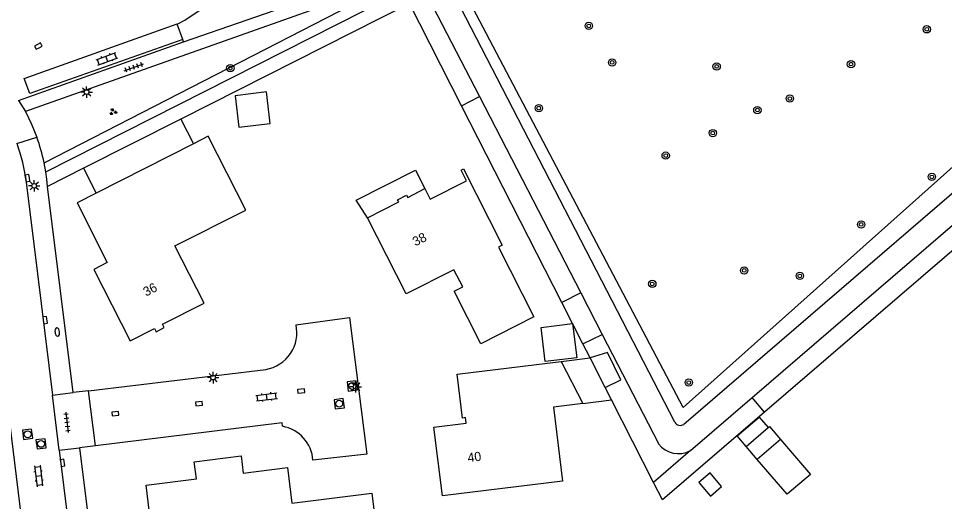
# Model space of a CAD drawing. Extents: x 131000 to 133013, y 393000 to 396501.
# Drawn here: x 131213.2 to 131313.9, y 396039.6 to 396092.1 of the extents above; entities that cross this region are included whole.
import ezdxf

# ---------------------------------------------------------------- set-up
doc = ezdxf.new("R2010")
doc.units = 0
for name, color, linetype in [('gg-afsc-hekwerk', 7, 'Continuous'), ('gg-anno-huisnummerreeks BGT', 7, 'Continuous'), ('gg-bbg-gedigitaliseerde bebouwing', 7, 'Continuous'), ('gg-bbg-gedigitaliseerde bijgebouw', 7, 'Continuous'), ('gg-bbg-hoofdgebouw', 7, 'Continuous'), ('gg-bbg-luifel en loopbrug', 7, 'Continuous'), ('gg-knt-verharding', 7, 'Continuous'), ('gg-knt-verharding nz', 7, 'Continuous'), ('gg-kntw-bovenkant insteek waterloop', 7, 'Continuous'), ('gt-grn-groengrens', 7, 'Continuous'), ('gt-grn-vlakafsluiter', 7, 'Continuous'), ('gt-grn-weggrens', 7, 'Continuous'), ('gt-symb-boom', 7, 'Continuous'), ('gt-symb-brandkraan', 7, 'Continuous'), ('gt-symb-groenvak', 7, 'Continuous'), ('gt-symb-klinker verharding', 7, 'Continuous'), ('gt-symb-kolk', 7, 'Continuous'), ('gt-symb-lichtmast', 7, 'Continuous'), ('gt-symb-rioolschacht', 7, 'Continuous'), ('gt-symb-tegel verharding', 7, 'Continuous')]:
    doc.layers.add(name, color=color, linetype=linetype)

# ---------------------------------------------------------------- blocks, each defined once
blk = doc.blocks.new('gt0-BOOM')
at = {"layer": 'gt-symb-boom'}
for radius in [0.4, 0.2]:
    blk.add_circle((0, 0), radius, dxfattribs=at)
blk = doc.blocks.new('gt0-RS')
at = {"layer": 'gt-symb-rioolschacht'}
blk.add_lwpolyline([(-0.5, -0.5), (0.5, -0.5), (0.5, 0.5), (-0.5, 0.5)], close=True, dxfattribs=at)
blk.add_circle((0, 0), 0.375, dxfattribs=at)
blk = doc.blocks.new('gt0-LMAST')
at = {"layer": 'gt-symb-lichtmast'}
for p, q in [((-0.18, 0.17), (-0.45, 0.44)), ((-0.01, 0.25), (-0.01, 0.62)), ((0.17, 0.17), (0.44, 0.44)), ((-0.26, 0), (-0.63, 0)), ((-0.18, -0.18), (-0.45, -0.45)), ((-0.01, -0.25), (-0.01, -0.63)), ((0.44, -0.45), (0.17, -0.18)), ((0.24, 0), (0.62, 0))]:
    blk.add_line(p, q, dxfattribs=at)
blk.add_circle((-0.01, 0), 0.25, dxfattribs=at)
blk = doc.blocks.new('gt0-TEG1')
at = {"layer": 'gt-symb-tegel verharding'}
for p, q in [((-1.12, 0), (1.12, 0)), ((-0.9, -0.25), (-0.9, 0.25)), ((-0.45, -0.25), (-0.45, 0.25)), ((0, -0.25), (0, 0.25)), ((0.45, -0.25), (0.45, 0.25)), ((0.9, -0.25), (0.9, 0.25))]:
    blk.add_line(p, q, dxfattribs=at)
blk = doc.blocks.new('gt0-KOLK')
at = {"layer": 'gt-symb-kolk'}
blk.add_lwpolyline([(0, 0), (0.37, 0), (0.37, 0.4), (-0.38, 0.4), (-0.38, 0), (0, 0)], dxfattribs=at)
blk = doc.blocks.new('gt0-KL1')
at = {"layer": 'gt-symb-klinker verharding'}
for p, q in [((-1.15, 0.3), (1.15, 0.3)), ((-1, -0.3), (-1, 0.3)), ((-0.5, 0.3), (-0.5, 0.45)), ((0, -0.3), (0, 0.3)), ((0.5, 0.3), (0.5, 0.45)), ((1, -0.3), (1, 0.3)), ((-1.15, -0.3), (1.15, -0.3)), ((-0.5, -0.45), (-0.5, -0.3)), ((0.5, -0.45), (0.5, -0.3))]:
    blk.add_line(p, q, dxfattribs=at)
blk = doc.blocks.new('gt0-GRVAK')
at = {"layer": 'gt-symb-groenvak'}
for p, q in [((-0.11, 0.19), (-0.23, 0.24)), ((-0.18, 0.15), (0.09, 0.15)), ((-0.09, 0.21), (-0.16, 0.32)), ((-0.05, 0.21), (-0.05, 0.39)), ((0, 0.21), (0.06, 0.32)), ((0.02, 0.19), (0.13, 0.24)), ((0.26, -0.05), (0.2, 0.06)), ((0.31, -0.05), (0.31, 0.13)), ((0.35, -0.05), (0.41, 0.06)), ((-0.24, -0.23), (-0.36, -0.18)), ((-0.32, -0.26), (-0.05, -0.26)), ((-0.23, -0.21), (-0.29, -0.09)), ((-0.18, -0.2), (-0.18, -0.02)), ((-0.14, -0.21), (-0.07, -0.09)), ((-0.12, -0.23), (0, -0.18)), ((0.24, -0.07), (0.12, -0.02)), ((0.17, -0.11), (0.44, -0.11)), ((0.37, -0.07), (0.49, -0.02))]:
    blk.add_line(p, q, dxfattribs=at)
blk = doc.blocks.new('gt0-BR')
at = {"layer": 'gt-symb-brandkraan'}
for centre, radius, start, end in [((-0.24, 0), 0.206, 107.5669, 252.4331), ((0.6, -2.66), 3, 106.892, 107.5669), ((0, -0.69), 0.938, 73.108, 106.892), ((-0.6, -2.66), 3, 72.4331, 73.108), ((0.24, 0), 0.206, 287.567, 72.4331), ((0.6, 2.66), 3, 252.4331, 253.108), ((0, 0.69), 0.938, 253.108, 286.8921), ((-0.6, 2.66), 3, 286.8921, 287.567)]:
    blk.add_arc(centre, radius, start, end, dxfattribs=at)

msp = doc.modelspace()

# ---------------------------------------------------------------- linework, layer by layer
at = {"layer": 'gg-afsc-hekwerk'}
msp.add_lwpolyline([(131399.32, 396147.16), (131389.48, 396139.81), (131347.61, 396104.75), (131315.51, 396076.58), (131285.47, 396049.82), (131262.65, 396093.2), (131248.43, 396121.08)], dxfattribs=at)
at = {"layer": 'gg-bbg-gedigitaliseerde bebouwing'}
for p, q in [((131260.89, 396053.44), (131272.22, 396054.8)), ((131272.22, 396054.8), (131274.55, 396050.24))]:
    msp.add_line(p, q, dxfattribs=at)
for points in [[(131261.59, 396075.75), (131265.81, 396067.46), (131265.4, 396067.25), (131269.25, 396059.66), (131263.48, 396056.74)], [(131274.55, 396050.24), (131271.38, 396049.85), (131272.37, 396041.8), (131259.3, 396040.19)]]:
    msp.add_lwpolyline(points, dxfattribs=at)
at = {"layer": 'gg-bbg-gedigitaliseerde bijgebouw'}
for p, q in [((131294.74, 396047.61), (131294.88, 396047.73)), ((131294.88, 396047.73), (131296.08, 396046.33)), ((131292.34, 396045.56), (131294.74, 396047.61)), ((131296.08, 396046.33), (131293.53, 396044.16)), ((131293.53, 396044.16), (131292.34, 396045.56))]:
    msp.add_line(p, q, dxfattribs=at)
for points in [[(131236.74, 396083.71), (131237.16, 396080.29), (131240.58, 396080.71), (131240.15, 396084.13), (131236.74, 396083.71)], [(131273.44, 396058.93), (131273.9, 396055.22), (131270.48, 396054.8), (131270.02, 396058.51), (131273.44, 396058.93)], [(131288.44, 396040.17), (131289.66, 396041.21), (131288.4, 396042.69), (131287.17, 396041.65), (131288.44, 396040.17)]]:
    msp.add_lwpolyline(points, dxfattribs=at)
at = {"layer": 'gg-bbg-hoofdgebouw'}
msp.add_line((131232.23, 396078.49), (131221.63, 396073.11), dxfattribs=at)
for points in [[(131229.04, 396058.49), (131228.86, 396058.85), (131233.37, 396061.15), (131230.19, 396067.37), (131237.9, 396071.28), (131233.82, 396079.3), (131232.23, 396078.49)], [(131257.39, 396073.62), (131257.98, 396072.46), (131261.92, 396074.46), (131261.33, 396075.62), (131261.59, 396075.75)], [(131221.63, 396073.11), (131219.56, 396072.06), (131222.85, 396065.56), (131221.39, 396064.81), (131225.35, 396057.06), (131227.97, 396058.39), (131228.16, 396058.04), (131229.04, 396058.49)], [(131251.15, 396070.44), (131254.54, 396072.16), (131254.42, 396072.4), (131255.4, 396072.9), (131255.52, 396072.66), (131257.39, 396073.62)], [(131263.48, 396056.74), (131260.56, 396062.45), (131261.52, 396062.93), (131260.54, 396064.78), (131255.37, 396062.16), (131251.15, 396070.44)], [(131259.3, 396040.19), (131258.37, 396047.66), (131261.89, 396048.1), (131261.82, 396048.7), (131261.49, 396048.65), (131260.89, 396053.44)], [(131229.89, 396032.56), (131229.63, 396034.31), (131227.95, 396034.1), (131227.07, 396041.35), (131232.54, 396042.03), (131232.3, 396043.91), (131237.4, 396044.54), (131237.63, 396042.66), (131242.46, 396043.26), (131242.93, 396039.41)]]:
    msp.add_lwpolyline(points, dxfattribs=at)
at = {"layer": 'gg-bbg-luifel en loopbrug'}
for p, q in [((131230.86, 396081.18), (131220.26, 396075.82)), ((131230.86, 396081.18), (131232.23, 396078.49)), ((131220.26, 396075.82), (131221.63, 396073.11)), ((131272.22, 396054.8), (131275.36, 396055.19)), ((131276.99, 396051.98), (131275.36, 396055.19)), ((131277.68, 396050.63), (131276.99, 396051.98)), ((131274.55, 396050.24), (131277.68, 396050.63))]:
    msp.add_line(p, q, dxfattribs=at)
for points in [[(131251.15, 396070.44), (131249.93, 396072.34), (131256.38, 396075.61), (131257.39, 396073.62)], [(131276.99, 396051.98), (131278.7, 396052.8), (131277.25, 396055.79), (131275.36, 396055.19)], [(131292.34, 396045.56), (131291.35, 396046.71), (131293.75, 396048.76), (131294.74, 396047.61)], [(131296.08, 396046.33), (131299.32, 396042.53), (131296.78, 396040.36), (131293.53, 396044.16)], [(131242.93, 396039.41), (131251.63, 396040.49), (131253.01, 396029.32), (131250.09, 396028.96)]]:
    msp.add_lwpolyline(points, dxfattribs=at)
at = {"layer": 'gg-knt-verharding'}
for p, q in [((131231.14, 396089.57), (131249.78, 396096.09)), ((131250.38, 396094.91), (131213.94, 396082)), ((131231.05, 396089.83), (131230.46, 396091.48)), ((131213.19, 396083.18), (131231.14, 396089.57)), ((131231.14, 396089.57), (131231.05, 396089.83)), ((131213.19, 396083.18), (131213.94, 396082)), ((131213.02, 396078.5), (131215.19, 396079.22)), ((131216.15, 396075.43), (131215.98, 396076.43)), ((131214.04, 396074.3), (131216.88, 396051.16)), ((131219.12, 396051.43), (131216.33, 396073.83)), ((131209.33, 396071.65), (131218.49, 395996.89)), ((131220.81, 396051.63), (131240.1, 396053.95)), ((131217.62, 396045.15), (131216.88, 396051.16)), ((131220.81, 396051.63), (131219.12, 396051.43)), ((131221.57, 396045.63), (131220.81, 396051.63)), ((131217.62, 396045.15), (131223.45, 395997.55)), ((131221.57, 396045.63), (131219.84, 396045.42)), ((131219.84, 396045.42), (131225.66, 395997.83))]:
    msp.add_line(p, q, dxfattribs=at)
for points in [[(131230.46, 396091.48), (131231.29, 396091.93), (131233.38, 396093.35)], [(131213.94, 396082), (131214.62, 396080.63), (131215.19, 396079.22)], [(131216.33, 396073.83), (131216.26, 396074.63), (131216.15, 396075.43)], [(131243.37, 396058.81), (131249.18, 396059.59), (131251.09, 396044.73), (131245.22, 396044.06)], [(131241.89, 396047.76), (131241.85, 396048.13), (131221.57, 396045.63)]]:
    msp.add_lwpolyline(points, dxfattribs=at)
for centre, radius, start, end in [((131196.46, 396072.46), 19.91, 11.5065, 19.8344), ((131194.69, 396071.85), 19.51, 7.2328, 19.9454), ((131239.43, 396057.93), 4.04, 279.5997, 12.521), ((131241.18, 396043.77), 4.05, 4.1141, 79.8432)]:
    msp.add_arc(centre, radius, start, end, dxfattribs=at)
at = {"layer": 'gg-knt-verharding nz'}
msp.add_lwpolyline([(131231.05, 396089.83), (131214.42, 396083.94), (131213.8, 396085.6), (131230.45, 396091.53), (131230.46, 396091.48)], dxfattribs=at)
at = {"layer": 'gg-kntw-bovenkant insteek waterloop'}
for p, q in [((131284.58, 396048.21), (131228.04, 396157.77)), ((131400.13, 396146.57), (131285.54, 396047.97)), ((131256.33, 396097.16), (131263.32, 396083.63)), ((131263.32, 396083.63), (131274.35, 396062.26)), ((131274.35, 396062.26), (131276.68, 396057.74)), ((131276.68, 396057.74), (131282.81, 396045.87)), ((131286.26, 396045.12), (131292.98, 396050.9))]:
    msp.add_line(p, q, dxfattribs=at)
msp.add_lwpolyline([(131292.98, 396050.9), (131392.29, 396136.35), (131401.87, 396144.12)], dxfattribs=at)
for centre, radius, start, end in [((131285.17, 396048.52), 0.665, 207.333, 304.0073), ((131284.96, 396047.47), 2.69, 216.6036, 298.915)]:
    msp.add_arc(centre, radius, start, end, dxfattribs=at)
at = {"layer": 'gt-grn-groengrens'}
for p, q in [((131216.15, 396075.43), (131255.01, 396095.13)), ((131215.98, 396076.43), (131250.71, 396094.27)), ((131261.38, 396082.62), (131263.32, 396083.63)), ((131274.35, 396062.26), (131272.28, 396061.22)), ((131274.58, 396056.72), (131276.68, 396057.74)), ((131294.34, 396049.31), (131292.98, 396050.9)), ((131286.26, 396045.12), (131282.24, 396041.66))]:
    msp.add_line(p, q, dxfattribs=at)
at = {"layer": 'gt-grn-vlakafsluiter'}
for p, q in [((131390.33, 396131.79), (131294.34, 396049.31)), ((131255.71, 396093.75), (131230.86, 396081.18)), ((131261.38, 396082.62), (131255.71, 396093.75)), ((131272.28, 396061.22), (131261.38, 396082.62)), ((131220.26, 396075.82), (131216.33, 396073.83)), ((131273.44, 396058.93), (131272.28, 396061.22)), ((131274.58, 396056.72), (131273.44, 396058.93)), ((131275.36, 396055.19), (131274.58, 396056.72)), ((131282.24, 396041.66), (131277.68, 396050.63))]:
    msp.add_line(p, q, dxfattribs=at)
msp.add_lwpolyline([(131294.34, 396049.31), (131283.22, 396039.75), (131282.24, 396041.66)], dxfattribs=at)
at = {"layer": 'gt-grn-weggrens'}
for p, q in [((131216.88, 396051.16), (131219.12, 396051.43)), ((131217.62, 396045.15), (131219.84, 396045.42))]:
    msp.add_line(p, q, dxfattribs=at)

# ---------------------------------------------------------------- block references
at = {"layer": 'gt-symb-boom'}
for p in [(131275.21, 396091.31), (131311.97, 396090.94), (131236.23, 396086.71), (131277.75, 396087.33), (131289.12, 396086.9), (131303.73, 396087.15), (131297.08, 396083.41), (131269.78, 396082.36), (131293.55, 396082.15), (131288.7, 396079.65), (131283.58, 396077.2), (131312.53, 396074.89), (131304.83, 396069.71), (131292.12, 396064.71), (131298.16, 396064.12), (131282.12, 396063.25), (131286.09, 396052.52)]:
    msp.add_blockref('gt0-BOOM', p, dxfattribs=at)
at = {"layer": 'gt-symb-brandkraan', "rotation": -82.76127349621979}
msp.add_blockref('gt0-BR', (131217.41, 396058.01), dxfattribs=at)
at = {"layer": 'gt-symb-groenvak'}
msp.add_blockref('gt0-GRVAK', (131223.47, 396081.95), dxfattribs=at)
at = {"layer": 'gt-symb-klinker verharding'}
for p, rotation in [((131222.81, 396087.73), 20.12016579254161), ((131240.19, 396050.95), 6.833672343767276), ((131215.38, 396042.37), -82.99574075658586)]:
    msp.add_blockref('gt0-KL1', p, dxfattribs=dict(at, rotation=rotation))
at = {"layer": 'gt-symb-kolk'}
for p, rotation in [((131215.45, 396088.94), 28.025316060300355), ((131214.38, 396074.78), 98.3975725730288), ((131215.89, 396059.28), -82.41293093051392), ((131243.96, 396051.4), 6.833672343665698), ((131232.85, 396050.03), 6.833672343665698), ((131223.75, 396048.93), 6.83367234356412), ((131217.79, 396043.75), -81.8374905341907)]:
    msp.add_blockref('gt0-KOLK', p, dxfattribs=dict(at, rotation=rotation))
at = {"layer": 'gt-symb-lichtmast'}
for p in [(131220.61, 396084.11), (131214.91, 396073.91), (131234.36, 396053.06), (131249.86, 396052.05)]:
    msp.add_blockref('gt0-LMAST', p, dxfattribs=at)
at = {"layer": 'gt-symb-rioolschacht'}
for p, rotation in [((131249.49, 396052.15), 97.29556014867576), ((131248.07, 396050.21), 97.29556014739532), ((131214.18, 396046.89), -82.99574075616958), ((131215.64, 396045.85), -82.99574075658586)]:
    msp.add_blockref('gt0-RS', p, dxfattribs=dict(at, rotation=rotation))
at = {"layer": 'gt-symb-tegel verharding'}
for p, rotation in [((131225.73, 396086.8), 19.50357322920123), ((131218.47, 396048.2), -82.99574075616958)]:
    msp.add_blockref('gt0-TEG1', p, dxfattribs=dict(at, rotation=rotation))

# ---------------------------------------------------------------- texts
at = {"layer": 'gg-anno-huisnummerreeks BGT'}
for s, rotation, p in [('38', 27, (131256.36, 396067.32)), ('36', 27, (131227.06, 396061.86)), ('40', 7.1, (131262.09, 396043.84))]:
    msp.add_text(s, height=1, rotation=rotation, dxfattribs=at).set_placement(p)

doc.saveas('drawing.dxf')
